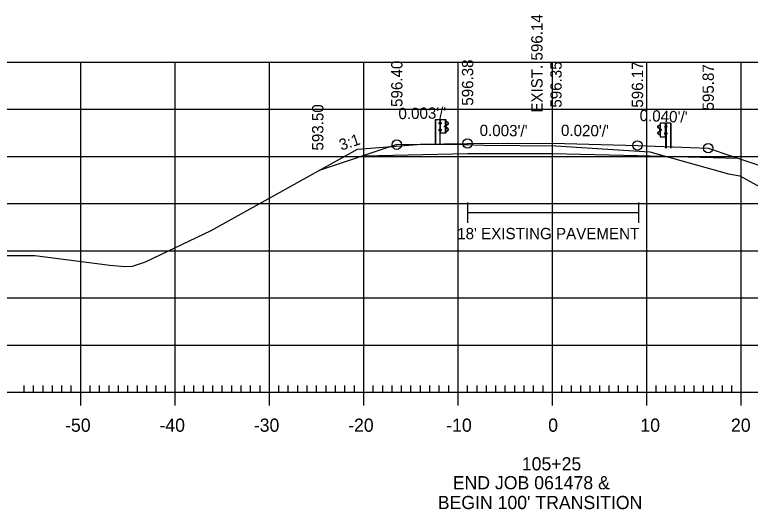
# Model space of a CAD drawing. Extents: x 961436 to 1372525, y 380079 to 2027791.
# Drawn here: x 1371137.9 to 1371215.8, y 380598.3 to 380650.8 of the extents above; entities that cross this region are included whole.
import ezdxf

# ---------------------------------------------------------------- set-up
doc = ezdxf.new("R2010")
doc.units = 0
for name, color, linetype in [('R_Alt Surface', 7, 'Continuous'), ('R_Axis', 7, 'Continuous'), ('R_Axis Annot', 7, 'Continuous'), ('R_Drive', 7, 'Continuous'), ('R_Exist Surface', 7, 'Continuous'), ('R_Fin Surface', 7, 'Continuous'), ('R_Fin Surface Annot', 7, 'Continuous'), ('R_Grid', 7, 'Continuous'), ('R_No Plot', 7, 'Continuous'), ('R_Proposed Road', 7, 'Continuous'), ('R_Xsect Elev', 7, 'Continuous')]:
    doc.layers.add(name, color=color, linetype=linetype)

msp = doc.modelspace()

# ---------------------------------------------------------------- linework, layer by layer
at = {"layer": 'R_Alt Surface'}
for points in [[(1371178.377, 380636.981), (1371170.153, 380634.24)], [(1371211.377, 380636.605), (1371213.877, 380635.772)], [(1371174.853, 380635.806), (1371185.877, 380636.027), (1371194.877, 380636.053), (1371203.877, 380635.822), (1371214.55, 380635.547)], [(1371213.877, 380635.772), (1371255.008, 380622.061)]]:
    msp.add_lwpolyline(points, dxfattribs=at)
at = {"layer": 'R_Axis'}
for p, q in [((1371144.877, 380609.335), (1371144.877, 380612.135)), ((1371154.877, 380609.335), (1371154.877, 380612.135)), ((1371164.877, 380609.335), (1371164.877, 380612.135)), ((1371174.877, 380609.335), (1371174.877, 380612.135)), ((1371184.877, 380609.335), (1371184.877, 380612.135)), ((1371194.877, 380609.335), (1371194.877, 380612.135)), ((1371204.877, 380609.335), (1371204.877, 380612.135)), ((1371214.877, 380609.335), (1371214.877, 380612.135)), ((1371138.877, 380610.735), (1371138.877, 380611.435)), ((1371139.877, 380610.735), (1371139.877, 380611.435)), ((1371140.877, 380610.735), (1371140.877, 380611.435)), ((1371141.877, 380610.735), (1371141.877, 380611.435)), ((1371142.877, 380610.735), (1371142.877, 380611.435)), ((1371143.877, 380610.735), (1371143.877, 380611.435)), ((1371145.877, 380610.735), (1371145.877, 380611.435)), ((1371146.877, 380610.735), (1371146.877, 380611.435)), ((1371147.877, 380610.735), (1371147.877, 380611.435)), ((1371148.877, 380610.735), (1371148.877, 380611.435)), ((1371149.877, 380610.735), (1371149.877, 380611.435)), ((1371150.877, 380610.735), (1371150.877, 380611.435)), ((1371151.877, 380610.735), (1371151.877, 380611.435)), ((1371152.877, 380610.735), (1371152.877, 380611.435)), ((1371153.877, 380610.735), (1371153.877, 380611.435)), ((1371155.877, 380610.735), (1371155.877, 380611.435)), ((1371156.877, 380610.735), (1371156.877, 380611.435)), ((1371157.877, 380610.735), (1371157.877, 380611.435)), ((1371158.877, 380610.735), (1371158.877, 380611.435)), ((1371159.877, 380610.735), (1371159.877, 380611.435)), ((1371160.877, 380610.735), (1371160.877, 380611.435)), ((1371161.877, 380610.735), (1371161.877, 380611.435)), ((1371162.877, 380610.735), (1371162.877, 380611.435)), ((1371163.877, 380610.735), (1371163.877, 380611.435)), ((1371165.877, 380610.735), (1371165.877, 380611.435)), ((1371166.877, 380610.735), (1371166.877, 380611.435)), ((1371167.877, 380610.735), (1371167.877, 380611.435)), ((1371168.877, 380610.735), (1371168.877, 380611.435)), ((1371169.877, 380610.735), (1371169.877, 380611.435)), ((1371170.877, 380610.735), (1371170.877, 380611.435)), ((1371171.877, 380610.735), (1371171.877, 380611.435)), ((1371172.877, 380610.735), (1371172.877, 380611.435)), ((1371173.877, 380610.735), (1371173.877, 380611.435)), ((1371175.877, 380610.735), (1371175.877, 380611.435)), ((1371176.877, 380610.735), (1371176.877, 380611.435)), ((1371177.877, 380610.735), (1371177.877, 380611.435)), ((1371178.877, 380610.735), (1371178.877, 380611.435)), ((1371179.877, 380610.735), (1371179.877, 380611.435)), ((1371180.877, 380610.735), (1371180.877, 380611.435)), ((1371181.877, 380610.735), (1371181.877, 380611.435)), ((1371182.877, 380610.735), (1371182.877, 380611.435)), ((1371183.877, 380610.735), (1371183.877, 380611.435)), ((1371185.877, 380610.735), (1371185.877, 380611.435)), ((1371186.877, 380610.735), (1371186.877, 380611.435)), ((1371187.877, 380610.735), (1371187.877, 380611.435)), ((1371188.877, 380610.735), (1371188.877, 380611.435)), ((1371189.877, 380610.735), (1371189.877, 380611.435)), ((1371190.877, 380610.735), (1371190.877, 380611.435)), ((1371191.877, 380610.735), (1371191.877, 380611.435)), ((1371192.877, 380610.735), (1371192.877, 380611.435)), ((1371193.877, 380610.735), (1371193.877, 380611.435)), ((1371195.877, 380610.735), (1371195.877, 380611.435)), ((1371196.877, 380610.735), (1371196.877, 380611.435)), ((1371197.877, 380610.735), (1371197.877, 380611.435)), ((1371198.877, 380610.735), (1371198.877, 380611.435)), ((1371199.877, 380610.735), (1371199.877, 380611.435)), ((1371200.877, 380610.735), (1371200.877, 380611.435)), ((1371201.877, 380610.735), (1371201.877, 380611.435)), ((1371202.877, 380610.735), (1371202.877, 380611.435)), ((1371203.877, 380610.735), (1371203.877, 380611.435)), ((1371205.877, 380610.735), (1371205.877, 380611.435)), ((1371206.877, 380610.735), (1371206.877, 380611.435)), ((1371207.877, 380610.735), (1371207.877, 380611.435)), ((1371208.877, 380610.735), (1371208.877, 380611.435)), ((1371209.877, 380610.735), (1371209.877, 380611.435)), ((1371210.877, 380610.735), (1371210.877, 380611.435)), ((1371211.877, 380610.735), (1371211.877, 380611.435)), ((1371212.877, 380610.735), (1371212.877, 380611.435)), ((1371213.877, 380610.735), (1371213.877, 380611.435)), ((1371054.877, 380610.735), (1371334.877, 380610.735))]:
    msp.add_line(p, q, dxfattribs=at)
at = {"layer": 'R_Drive'}
for p, q in [((1371185.863, 380630.84), (1371185.863, 380628.704)), ((1371203.991, 380630.84), (1371203.991, 380628.704)), ((1371185.863, 380629.772), (1371203.991, 380629.772))]:
    msp.add_line(p, q, dxfattribs=at)
at = {"layer": 'R_Exist Surface'}
msp.add_lwpolyline([(1371132.188, 380625.237), (1371140.025, 380625.228), (1371147.965, 380624.195), (1371149.558, 380624.075), (1371150.376, 380624.11), (1371151.747, 380624.567), (1371158.706, 380627.876), (1371174.221, 380636.501), (1371180.58, 380636.981), (1371184.384, 380637.018), (1371187.627, 380636.934), (1371195.225, 380636.874), (1371201.832, 380636.446), (1371205.209, 380636.216), (1371213.547, 380633.892), (1371214.733, 380633.691), (1371221.171, 380630.137), (1371234.603, 380623.01), (1371243.569, 380622.41), (1371251.768, 380622.05), (1371260.608, 380622.08)], dxfattribs=at)
at = {"layer": 'R_Fin Surface'}
msp.add_lwpolyline([(1371178.377, 380636.981), (1371185.877, 380637.11), (1371194.877, 380637.136), (1371203.877, 380636.905), (1371211.377, 380636.605)], dxfattribs=at)
at = {"layer": 'R_Grid'}
for p, q in [((1371054.877, 380645.735), (1371334.877, 380645.735)), ((1371144.877, 380610.735), (1371144.877, 380645.735)), ((1371154.877, 380610.735), (1371154.877, 380645.735)), ((1371164.877, 380610.735), (1371164.877, 380645.735)), ((1371174.877, 380610.735), (1371174.877, 380645.735)), ((1371184.877, 380610.735), (1371184.877, 380645.735)), ((1371194.877, 380610.735), (1371194.877, 380645.735)), ((1371204.877, 380610.735), (1371204.877, 380645.735)), ((1371214.877, 380610.735), (1371214.877, 380645.735)), ((1371054.877, 380640.735), (1371334.877, 380640.735)), ((1371054.877, 380635.735), (1371334.877, 380635.735)), ((1371054.877, 380630.735), (1371334.877, 380630.735)), ((1371054.877, 380625.735), (1371334.877, 380625.735)), ((1371054.877, 380620.735), (1371334.877, 380620.735)), ((1371054.877, 380615.735), (1371334.877, 380615.735)), ((1371054.877, 380610.735), (1371334.877, 380610.735))]:
    msp.add_line(p, q, dxfattribs=at)
at = {"layer": 'R_No Plot'}
for centre in [(1371178.377, 380636.981), (1371185.877, 380637.11), (1371203.877, 380636.905), (1371211.377, 380636.605)]:
    msp.add_circle(centre, 0.5, dxfattribs=at)
at = {"layer": 'R_Proposed Road'}
for p, q in [((1371182.443, 380639.647), (1371182.443, 380636.977)), ((1371182.475, 380639.647), (1371182.475, 380636.977)), ((1371182.868, 380639.212), (1371182.868, 380639.311)), ((1371182.926, 380639.195), (1371182.873, 380639.195)), ((1371182.926, 380639.296), (1371182.874, 380639.296)), ((1371182.926, 380639.228), (1371182.874, 380639.228)), ((1371182.926, 380639.327), (1371182.875, 380639.327)), ((1371182.926, 380639.228), (1371182.88, 380639.228)), ((1371182.926, 380639.195), (1371182.926, 380639.327)), ((1371183, 380639.649), (1371182.927, 380639.646)), ((1371182.964, 380636.977), (1371182.964, 380639.649)), ((1371183, 380639.649), (1371182.994, 380639.649)), ((1371183.059, 380639.255), (1371182.999, 380639.255)), ((1371183.007, 380639.189), (1371183.06, 380639.189)), ((1371183.008, 380639.322), (1371183.06, 380639.322)), ((1371183.06, 380639.322), (1371183.06, 380639.189)), ((1371183.458, 380638.87), (1371183.458, 380638.971)), ((1371183.516, 380638.954), (1371183.464, 380638.954)), ((1371183.516, 380638.987), (1371183.465, 380638.987)), ((1371183.516, 380638.854), (1371183.516, 380638.987)), ((1371183.53, 380638.197), (1371183.53, 380639.641)), ((1371183.683, 380639.42), (1371183.564, 380639.483)), ((1371183.669, 380639.403), (1371183.57, 380639.456)), ((1371183.572, 380638.855), (1371183.574, 380638.994)), ((1371183.597, 380638.854), (1371183.599, 380638.994)), ((1371183.621, 380639.067), (1371183.804, 380639.179)), ((1371183.635, 380639.045), (1371183.818, 380639.156)), ((1371183.807, 380639.292), (1371183.669, 380639.403)), ((1371183.821, 380639.309), (1371183.683, 380639.42)), ((1371206.032, 380638.937), (1371206.17, 380639.048)), ((1371206.046, 380638.92), (1371206.184, 380639.031)), ((1371206.17, 380639.048), (1371206.289, 380639.111)), ((1371206.184, 380639.031), (1371206.283, 380639.084)), ((1371206.323, 380637.825), (1371206.323, 380639.269)), ((1371206.845, 380638.95), (1371206.793, 380638.95)), ((1371206.793, 380638.95), (1371206.793, 380638.817)), ((1371206.853, 380639.277), (1371206.859, 380639.277)), ((1371206.853, 380639.277), (1371206.926, 380639.274)), ((1371206.889, 380636.605), (1371206.889, 380639.277)), ((1371206.927, 380638.823), (1371206.927, 380638.955)), ((1371206.927, 380638.955), (1371206.978, 380638.955)), ((1371206.927, 380638.924), (1371206.979, 380638.924)), ((1371206.986, 380638.84), (1371206.986, 380638.939)), ((1371207.378, 380639.275), (1371207.378, 380636.605)), ((1371207.41, 380639.275), (1371207.41, 380636.605)), ((1371182.857, 380638.479), (1371182.857, 380638.58)), ((1371182.915, 380638.563), (1371182.862, 380638.563)), ((1371182.915, 380638.495), (1371182.862, 380638.495)), ((1371182.915, 380638.463), (1371182.862, 380638.463)), ((1371182.915, 380638.596), (1371182.863, 380638.596)), ((1371182.915, 380638.495), (1371182.87, 380638.495)), ((1371182.915, 380638.463), (1371182.915, 380638.596)), ((1371182.999, 380638.197), (1371182.963, 380638.197)), ((1371183.059, 380638.529), (1371182.999, 380638.529)), ((1371183.06, 380638.463), (1371183.007, 380638.463)), ((1371183.06, 380638.596), (1371183.008, 380638.596)), ((1371183.06, 380638.463), (1371183.06, 380638.596)), ((1371183.516, 380638.854), (1371183.463, 380638.854)), ((1371183.516, 380638.886), (1371183.464, 380638.886)), ((1371183.516, 380638.886), (1371183.471, 380638.886)), ((1371183.56, 380638.369), (1371183.675, 380638.427)), ((1371183.568, 380638.349), (1371183.689, 380638.41)), ((1371183.781, 380638.672), (1371183.616, 380638.775)), ((1371183.793, 380638.694), (1371183.63, 380638.797)), ((1371183.675, 380638.427), (1371183.808, 380638.543)), ((1371183.689, 380638.41), (1371183.823, 380638.526)), ((1371206.164, 380638.038), (1371206.03, 380638.154)), ((1371206.218, 380638.673), (1371206.036, 380638.784)), ((1371206.179, 380638.055), (1371206.045, 380638.171)), ((1371206.232, 380638.695), (1371206.049, 380638.807)), ((1371206.06, 380638.322), (1371206.223, 380638.425)), ((1371206.073, 380638.3), (1371206.237, 380638.403)), ((1371206.256, 380638.482), (1371206.254, 380638.622)), ((1371206.282, 380638.483), (1371206.28, 380638.622)), ((1371206.337, 380638.482), (1371206.337, 380638.615)), ((1371206.337, 380638.615), (1371206.388, 380638.615)), ((1371206.337, 380638.582), (1371206.389, 380638.582)), ((1371206.337, 380638.514), (1371206.383, 380638.514)), ((1371206.337, 380638.514), (1371206.389, 380638.514)), ((1371206.337, 380638.482), (1371206.39, 380638.482)), ((1371206.395, 380638.498), (1371206.395, 380638.599)), ((1371206.847, 380638.817), (1371206.793, 380638.817)), ((1371206.793, 380638.091), (1371206.793, 380638.224)), ((1371206.793, 380638.224), (1371206.845, 380638.224)), ((1371206.795, 380638.883), (1371206.854, 380638.883)), ((1371206.795, 380638.157), (1371206.854, 380638.157)), ((1371206.927, 380638.856), (1371206.973, 380638.856)), ((1371206.927, 380638.856), (1371206.979, 380638.856)), ((1371206.927, 380638.823), (1371206.98, 380638.823)), ((1371206.938, 380638.091), (1371206.938, 380638.224)), ((1371206.938, 380638.224), (1371206.99, 380638.224)), ((1371206.938, 380638.191), (1371206.991, 380638.191)), ((1371206.996, 380638.107), (1371206.996, 380638.208)), ((1371206.285, 380637.977), (1371206.164, 380638.038)), ((1371206.293, 380637.997), (1371206.179, 380638.055)), ((1371206.793, 380638.091), (1371206.847, 380638.091)), ((1371206.854, 380637.825), (1371206.89, 380637.825)), ((1371206.938, 380638.123), (1371206.984, 380638.123)), ((1371206.938, 380638.123), (1371206.991, 380638.123)), ((1371206.938, 380638.091), (1371206.991, 380638.091))]:
    msp.add_line(p, q, dxfattribs=at)
for points in [[(1371182.443, 380639.647), (1371182.927, 380639.646), (1371182.925, 380636.977)], [(1371207.41, 380639.275), (1371206.926, 380639.274), (1371206.928, 380636.605)]]:
    msp.add_lwpolyline(points, dxfattribs=at)
for points in [[(1371182.866, 380639.294), (1371182.866, 380639.229), (1371182.839, 380639.229), (1371182.839, 380639.294)], [(1371182.925, 380639.349), (1371182.925, 380639.17), (1371182.936, 380639.17), (1371182.936, 380639.349)], [(1371183.558, 380639.648), (1371183.557, 380638.197), (1371182.999, 380638.197), (1371183, 380639.649)], [(1371183.059, 380639.322), (1371183.059, 380639.189), (1371183, 380639.189), (1371183, 380639.322)], [(1371183.456, 380638.954), (1371183.456, 380638.887), (1371183.429, 380638.887), (1371183.429, 380638.954)], [(1371183.515, 380639.008), (1371183.515, 380638.83), (1371183.526, 380638.83), (1371183.526, 380639.008)], [(1371206.296, 380639.276), (1371206.297, 380637.825), (1371206.854, 380637.825), (1371206.853, 380639.277)], [(1371206.795, 380638.95), (1371206.795, 380638.817), (1371206.853, 380638.817), (1371206.853, 380638.95)], [(1371206.928, 380638.977), (1371206.928, 380638.798), (1371206.918, 380638.798), (1371206.918, 380638.977)], [(1371206.988, 380638.922), (1371206.988, 380638.857), (1371207.014, 380638.857), (1371207.014, 380638.922)], [(1371182.854, 380638.563), (1371182.854, 380638.496), (1371182.827, 380638.496), (1371182.827, 380638.563)], [(1371182.913, 380638.617), (1371182.913, 380638.439), (1371182.924, 380638.439), (1371182.924, 380638.617)], [(1371183.059, 380638.596), (1371183.059, 380638.463), (1371183, 380638.463), (1371183, 380638.596)], [(1371206.338, 380638.636), (1371206.338, 380638.458), (1371206.327, 380638.458), (1371206.327, 380638.636)], [(1371206.398, 380638.582), (1371206.398, 380638.515), (1371206.424, 380638.515), (1371206.424, 380638.582)], [(1371206.795, 380638.224), (1371206.795, 380638.091), (1371206.853, 380638.091), (1371206.853, 380638.224)], [(1371206.94, 380638.245), (1371206.94, 380638.067), (1371206.929, 380638.067), (1371206.929, 380638.245)], [(1371206.999, 380638.191), (1371206.999, 380638.124), (1371207.026, 380638.124), (1371207.026, 380638.191)]]:
    msp.add_lwpolyline(points, close=True, dxfattribs=at)
for centre, radius, start, end in [((1371182.891, 380639.311), 0.0234, 134.57445, 222.22441), ((1371182.966, 380639.261), 0.0979, 159.74227, 200.25773), ((1371182.895, 380639.211), 0.0265, 140.93341, 216.62337), ((1371183.482, 380638.97), 0.0234, 134.57445, 222.22441), ((1371183.556, 380638.92), 0.0979, 159.74227, 200.25773), ((1371183.665, 380638.986), 0.0918, 118.10599, 175.04439), ((1371183.591, 380638.915), 0.0481, 282.95537, 86.06973), ((1371183.665, 380638.986), 0.066, 118.10599, 175.04439), ((1371183.772, 380639.236), 0.0658, 299.24991, 57.97825), ((1371183.772, 380639.236), 0.0909, 299.24991, 57.97825), ((1371206.081, 380638.864), 0.0909, 122.02175, 240.75009), ((1371206.081, 380638.864), 0.0658, 122.02175, 240.75009), ((1371206.962, 380638.939), 0.0234, 317.77559, 45.42555), ((1371206.887, 380638.889), 0.0979, 339.74227, 20.25773), ((1371182.88, 380638.579), 0.0234, 134.57445, 222.22441), ((1371182.954, 380638.529), 0.0979, 159.74227, 200.25773), ((1371182.883, 380638.479), 0.0265, 140.93341, 216.62337), ((1371183.485, 380638.869), 0.0265, 140.93341, 216.62337), ((1371183.645, 380638.844), 0.0747, 171.78044, 246.85364), ((1371183.645, 380638.844), 0.049, 171.78044, 246.85364), ((1371183.734, 380638.595), 0.0907, 325.21842, 59.11995), ((1371183.734, 380638.595), 0.116, 325.21843, 59.11995), ((1371206.12, 380638.223), 0.116, 120.88005, 214.78158), ((1371206.12, 380638.223), 0.0907, 120.88005, 214.78158), ((1371206.262, 380638.543), 0.0481, 93.93027, 257.04463), ((1371206.189, 380638.614), 0.066, 4.95561, 61.89401), ((1371206.208, 380638.472), 0.049, 293.14636, 8.21956), ((1371206.189, 380638.614), 0.0918, 4.95561, 61.89401), ((1371206.208, 380638.472), 0.0747, 293.14636, 8.21956), ((1371206.372, 380638.598), 0.0234, 317.77559, 45.42555), ((1371206.297, 380638.548), 0.0979, 339.74227, 20.25773), ((1371206.368, 380638.497), 0.0265, 323.37663, 39.06659), ((1371206.959, 380638.839), 0.0265, 323.37663, 39.06659), ((1371206.973, 380638.207), 0.0234, 317.77559, 45.42555), ((1371206.899, 380638.157), 0.0979, 339.74227, 20.25773), ((1371206.97, 380638.107), 0.0265, 323.37663, 39.06659)]:
    msp.add_arc(centre, radius, start, end, dxfattribs=at)

# ---------------------------------------------------------------- texts
at = {"layer": 'R_Axis Annot'}
for s, p in [('-50', (1371143.218, 380606.535)), ('-40', (1371153.218, 380606.535)), ('-30', (1371163.218, 380606.535)), ('-20', (1371173.218, 380606.535)), ('-10', (1371183.615, 380606.535)), ('0', (1371194.42, 380606.535)), ('10', (1371204.188, 380606.535)), ('20', (1371213.791, 380606.535)), ('105+25', (1371191.625, 380602.435)), ('END JOB 061478 &', (1371184.305, 380600.432)), ("BEGIN 100' TRANSITION ", (1371182.713, 380598.332))]:
    msp.add_text(s, height=1.4, dxfattribs=at).set_placement(p)
at = {"layer": 'R_Fin Surface Annot'}
for s, rotation, p in [('596.38', 90, (1371186.477, 380641.11)), ('596.40', 90, (1371178.977, 380640.981)), ('596.35', 90, (1371195.846, 380640.905)), ('596.17', 90, (1371204.477, 380640.905)), ('595.87', 90, (1371211.977, 380640.605)), ('593.50', 90, (1371170.596, 380636.359)), ("0.003'/'", 0.98613, (1371178.557, 380639.673)), ("0.040'/'", 357.70939, (1371204.088, 380639.498)), ("0.003'/'", 359.3472, (1371187.149, 380637.907)), ("0.020'/'", 359.3472, (1371195.769, 380637.907)), ('3:1', 18.43493, (1371172.489, 380636.337))]:
    msp.add_text(s, height=1.2, rotation=rotation, dxfattribs=at).set_placement(p)
msp.add_text("18' EXISTING PAVEMENT", height=1.2, dxfattribs=at).set_placement((1371184.772, 380626.954))
at = {"layer": 'R_Xsect Elev'}
msp.add_text('EXIST. 596.14', height=1.2, rotation=90, dxfattribs=at).set_placement((1371193.825, 380640.374))

doc.saveas('drawing.dxf')
